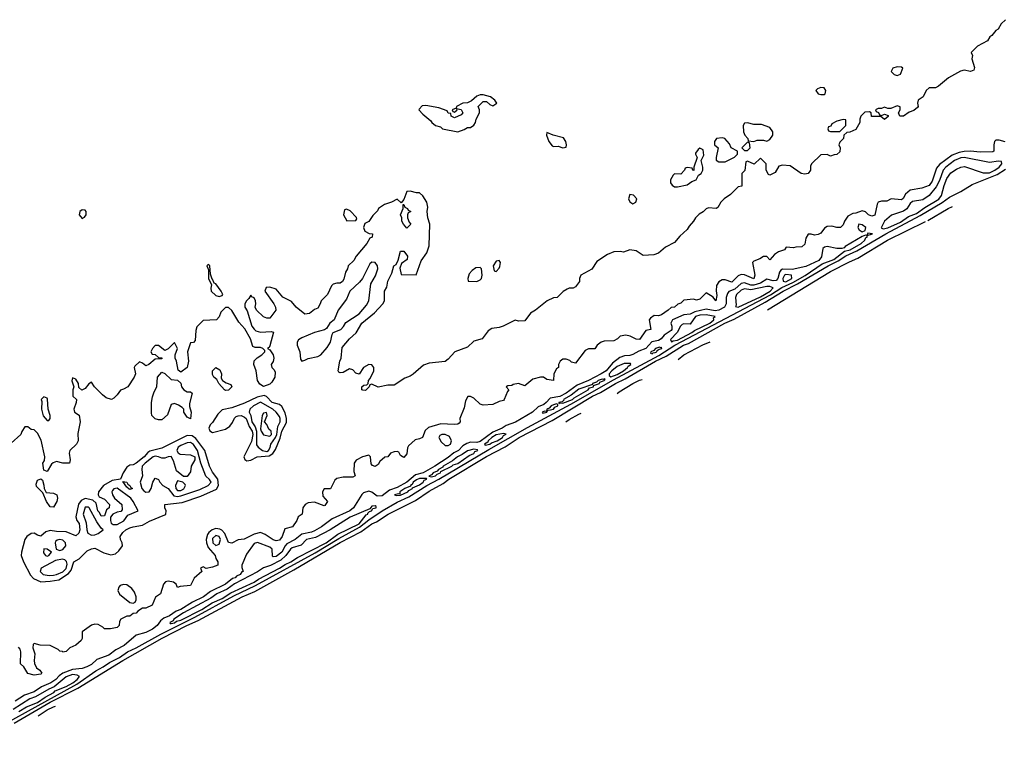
# Model space of a CAD drawing. Header units: inches. Extents: x 2701323 to 2964515, y 494916 to 722124.
# Tile 410 of 656: x 2933158 to 2939342, y 521611 to 526175. Entities that reach past the tile are written whole.
import ezdxf

# ---------------------------------------------------------------- set-up
doc = ezdxf.new("R2010")
doc.units = ezdxf.units.IN
doc.header["$MEASUREMENT"] = 0
doc.layers.add('C9532', color=7, linetype='Continuous')

msp = doc.modelspace()

# ---------------------------------------------------------------- linework, layer by layer
at = {"layer": 'C9532', "color": 2}
for points, elevation in [([(2939350, 526175.3), (2939322, 526150), (2939303.6, 526116.4), (2939290, 526108), (2939263.6, 526076.4), (2939251.6, 526068.4), (2939236.9, 526043.1), (2939174, 526010), (2939134, 525970), (2939142, 525950), (2939138, 525930), (2939154.4, 525874.4), (2939150, 525858), (2939130, 525849.2), (2939090, 525859), (2939067.1, 525852.9), (2938992, 525810), (2938930, 525758), (2938910, 525748), (2938870, 525748), (2938852, 525730), (2938832, 525690), (2938802, 525670), (2938798, 525650), (2938802, 525630), (2938796.9, 525623.1), (2938774.4, 525605.6), (2938745.2, 525594.8), (2938710, 525568.7), (2938686, 525570), (2938678, 525590), (2938688.7, 525610), (2938688, 525628), (2938670, 525634), (2938630, 525618), (2938610, 525618), (2938590, 525626), (2938570, 525618), (2938550, 525618), (2938534, 525610), (2938538, 525598), (2938552.7, 525592.7), (2938558, 525578), (2938570, 525574), (2938590, 525582), (2938612.7, 525572.7), (2938612.7, 525567.3), (2938590, 525548), (2938567.3, 525567.3), (2938507.3, 525567.3), (2938506, 525590), (2938496.4, 525596.4), (2938466.4, 525593.6), (2938442, 525570), (2938434, 525550), (2938434, 525530), (2938410, 525486), (2938371.6, 525468.4), (2938352.7, 525467.3), (2938334, 525450), (2938331.6, 525428.4), (2938310, 525406), (2938302, 525390), (2938312, 525370), (2938310, 525346), (2938290, 525328), (2938272.7, 525327.3), (2938250, 525318), (2938230, 525328), (2938190, 525326), (2938132, 525270), (2938124.7, 525255.3), (2938124.7, 525230), (2938110.5, 525209.5), (2938090, 525205.2), (2938066, 525210), (2937998, 525258), (2937950, 525262), (2937925.4, 525254.6), (2937903.6, 525216.4), (2937870, 525198), (2937862, 525202), (2937846, 525230), (2937846, 525270), (2937810, 525306), (2937772, 525268), (2937730, 525286), (2937718, 525282), (2937711.6, 525228.4), (2937694, 525210), (2937694, 525130), (2937670, 525126), (2937623.6, 525076.4), (2937582, 525050), (2937562, 525030), (2937543.6, 524996.4), (2937531.6, 524988.4), (2937485.4, 524994.6), (2937470, 524988), (2937451.2, 524968.8), (2937425.4, 524954.6), (2937402, 524930), (2937390.9, 524909.1), (2937362, 524878), (2937350, 524858), (2937303.5, 524816.5), (2937270, 524775.3), (2937214, 524746), (2937170.6, 524709.4), (2937140.7, 524699.3), (2937074, 524694), (2937030, 524724), (2936991.2, 524728.8), (2936950, 524715.3), (2936930, 524719), (2936890, 524717.2), (2936850, 524701.2), (2936783.5, 524656.5), (2936751.2, 524608.8), (2936682, 524570), (2936674, 524550), (2936674, 524530), (2936650, 524498), (2936634, 524490), (2936610, 524488.7), (2936596.9, 524483.1), (2936571.3, 524468.7), (2936534, 524430), (2936510, 524428), (2936471.2, 524408.8), (2936398, 524350), (2936367.3, 524332.7), (2936330, 524284), (2936290, 524282), (2936270, 524288), (2936194, 524250), (2936170, 524242), (2936123.6, 524236.4), (2936099.6, 524220.4), (2936062, 524170), (2936010, 524155.3), (2935970, 524119), (2935892, 524090), (2935850, 524042), (2935830.9, 524029.1), (2935730, 524017.2), (2935694.8, 524005.2), (2935630, 523948.7), (2935610, 523935.3), (2935576.9, 523923.1), (2935510, 523879), (2935470, 523879), (2935410, 523868), (2935370, 523886), (2935358, 523882), (2935354, 523870), (2935330, 523846), (2935312.7, 523847.3), (2935308, 523850), (2935306, 523870), (2935320.4, 523879.6), (2935338, 523882), (2935346, 523890), (2935348, 523910), (2935359, 523921), (2935382, 523970), (2935382, 523990), (2935370, 524008), (2935350, 524008.7), (2935318, 523990), (2935290, 523948.7), (2935270, 523955.3), (2935250, 523975.3), (2935230, 523982), (2935190, 523959), (2935170, 523958), (2935162, 523962), (2935158, 523970), (2935169.2, 524030), (2935177.2, 524050), (2935184.5, 524115.5), (2935229.7, 524170.3), (2935271.6, 524208.4), (2935306.6, 524270), (2935386.5, 524333.5), (2935439, 524390), (2935449, 524410), (2935449, 524470), (2935464, 524496), (2935470, 524534), (2935496.4, 524583.6), (2935509, 524630), (2935522, 524638), (2935535.3, 524664.7), (2935550, 524722), (2935570, 524722), (2935594, 524690), (2935592, 524670), (2935556, 524644), (2935544.7, 524615.3), (2935554, 524574), (2935647.3, 524572.7), (2935679.3, 524660.7), (2935715.3, 524710), (2935730, 524754), (2935733.2, 524890), (2935722, 524930), (2935718, 524970), (2935722, 524998), (2935716, 525030), (2935690, 525068.7), (2935670, 525088.7), (2935650, 525088.7), (2935610, 525099.3), (2935590, 525095.3), (2935570, 525046), (2935554, 525026), (2935530, 525048), (2935494, 525030), (2935450, 525015.3), (2935412, 524990), (2935406, 524974), (2935375.3, 524944.7), (2935350, 524908), (2935325.4, 524894.6), (2935318, 524870), (2935326.4, 524846.4), (2935352.7, 524832.7), (2935374, 524830), (2935371.3, 524810), (2935358, 524802), (2935338, 524770), (2935271, 524690), (2935257.3, 524662.7), (2935222, 524630), (2935218, 524610), (2935204.7, 524590), (2935193.7, 524546.3), (2935184.7, 524530), (2935170, 524521.2), (2935150, 524521.2), (2935126, 524514), (2935116, 524504), (2935090.4, 524449.6), (2935051, 524410), (2935046, 524390), (2935030, 524364), (2935010, 524355.3), (2934978, 524330), (2934950, 524326), (2934895.3, 524370), (2934865.6, 524405.6), (2934810, 524433.2), (2934770, 524482), (2934730, 524495.3), (2934706, 524494), (2934698, 524470), (2934754.8, 524390), (2934764, 524370), (2934766.8, 524350), (2934730, 524301.2), (2934710, 524300.9), (2934689.6, 524309.6), (2934646, 524350), (2934638, 524370), (2934642, 524390), (2934639, 524410), (2934630, 524428), (2934615.3, 524435.3), (2934610, 524446), (2934596.9, 524423.1), (2934582, 524410), (2934572, 524390), (2934572, 524370), (2934586.4, 524346.4), (2934616, 524250), (2934630.5, 524230.5), (2934641.1, 524221.1), (2934670, 524213), (2934736.9, 524216.9), (2934752.7, 524212.7), (2934730, 524126), (2934724.7, 524115.3), (2934714, 524110), (2934730, 524102), (2934750.8, 524070), (2934754, 524050), (2934750.6, 524029.4), (2934738, 524010), (2934742, 523990), (2934756.8, 523976.8), (2934762, 523962), (2934760.5, 523930), (2934742.3, 523897.7), (2934730, 523885.1), (2934690, 523872.3), (2934665.6, 523885.6), (2934652.3, 523910), (2934644, 523970), (2934628.7, 524010), (2934630, 524032), (2934650, 524052), (2934678, 524070), (2934698, 524090), (2934698, 524098), (2934686, 524110), (2934670, 524115.3), (2934636.4, 524116.4), (2934623.1, 524123.1), (2934608.7, 524170), (2934572.7, 524232.7), (2934534.8, 524274.8), (2934490, 524348.7), (2934470, 524368), (2934450, 524368), (2934422, 524338), (2934411.6, 524308.4), (2934394, 524290), (2934310, 524286), (2934270, 524246), (2934263.6, 524223.6), (2934259.6, 524160.4), (2934250, 524148), (2934230, 524146), (2934212, 524090), (2934218.8, 524030), (2934211, 523990), (2934170, 523962), (2934154, 523974), (2934144, 524030), (2934134, 524050), (2934134, 524070), (2934148.7, 524110), (2934130, 524148), (2934091.3, 524108.7), (2934070, 524098), (2934030, 524128.7), (2934010, 524128), (2933992, 524110), (2933982, 524090), (2933990, 524074), (2934010, 524072), (2934030, 524054), (2934051.2, 524051.2), (2934050, 524046), (2934010, 524042), (2933970, 524009), (2933950, 524002), (2933930, 524018), (2933910, 524026), (2933881, 523999), (2933878, 523990), (2933886, 523950), (2933878, 523930), (2933838, 523870), (2933810, 523854), (2933791, 523849), (2933770, 523818), (2933750, 523798), (2933734, 523790), (2933700.2, 523800.2), (2933678, 523818), (2933628, 523870), (2933610, 523898), (2933592, 523888), (2933570, 523858), (2933548, 523848), (2933530, 523866), (2933528, 523890), (2933510, 523918), (2933490, 523926), (2933486.4, 523906.4), (2933498, 523870), (2933491.3, 523850), (2933492, 523810), (2933514, 523790), (2933512, 523770), (2933498, 523730), (2933499.6, 523719.6), (2933502, 523710), (2933530.8, 523690.8), (2933538, 523650), (2933523.5, 523576.5), (2933524.9, 523530), (2933514.8, 523510), (2933474, 523470), (2933467.9, 523452.1), (2933474.8, 523410), (2933470.6, 523389.4), (2933430, 523389.3), (2933390, 523401.2), (2933367.7, 523392.3), (2933357.3, 523382.7), (2933330, 523338), (2933310, 523346), (2933304, 523390), (2933312.9, 523407.1), (2933316, 523430), (2933293.8, 523533.8), (2933270, 523579), (2933250, 523599), (2933230, 523602), (2933210, 523618), (2933190, 523618), (2933171.2, 523588.8), (2933164.7, 523570), (2933104.7, 523515.3)], 2), ([(2939347.9, 525407.9), (2939310, 525419.3), (2939290, 525419), (2939281, 525410), (2939276, 525390), (2939276, 525350), (2939270, 525346), (2939190, 525343.7), (2939129.6, 525349.6), (2939090, 525348.4), (2939058, 525342), (2939015.8, 525324.2), (2938935.1, 525264.9), (2938917.3, 525242.7), (2938890, 525161.2), (2938870, 525134), (2938823.6, 525116.4), (2938750, 525105.2), (2938720.9, 525079.1), (2938707.3, 525052.7), (2938695.9, 525044.1), (2938630.9, 525049.1), (2938603.6, 525036.4), (2938570, 525035.3), (2938550.9, 525029.1), (2938544, 525016), (2938530, 524948), (2938510, 524942), (2938490, 524949), (2938470, 524968.7), (2938450, 524974), (2938410, 524959.3), (2938390, 524957.2), (2938359.1, 524940.9), (2938338, 524910), (2938330, 524886), (2938314, 524870), (2938290.9, 524869.1), (2938258.6, 524878.6), (2938230, 524877.2), (2938213.2, 524866.8), (2938190, 524835.3), (2938173.7, 524826.3), (2938150, 524821.2), (2938130, 524828.7), (2938110, 524828), (2938096, 524804), (2938090, 524766), (2938070, 524748), (2938032.7, 524747.3), (2938018, 524742), (2937972.7, 524747.3), (2937962, 524730), (2937923.5, 524716.5), (2937899.1, 524700.9), (2937870, 524666), (2937850, 524688), (2937830, 524688.7), (2937806.8, 524673.2), (2937770, 524659), (2937761, 524650), (2937776.4, 524570), (2937770, 524548), (2937710, 524573.2), (2937690, 524574), (2937670, 524566), (2937630, 524527.6), (2937590, 524540.9), (2937570, 524540.9), (2937550, 524529.3), (2937535.1, 524504.9), (2937532.1, 524472.1), (2937536.4, 524443.6), (2937530, 524409.3), (2937513.2, 524433.2), (2937470, 524459), (2937430, 524419), (2937410, 524414), (2937390, 524419), (2937330, 524412.7), (2937310, 524395.3), (2937290.9, 524389.1), (2937270, 524368.7), (2937250, 524368), (2937232, 524350), (2937190, 524321.2), (2937170, 524315.3), (2937143.6, 524316.4), (2937119.6, 524300.4), (2937112, 524290), (2937122, 524230), (2937090, 524224), (2937050, 524166), (2937029.6, 524169.6), (2936991.6, 524188.4), (2936966, 524194), (2936930, 524188), (2936912, 524170), (2936890, 524159), (2936830, 524156), (2936810.4, 524149.6), (2936784.7, 524130), (2936770, 524108), (2936730, 524108.7), (2936710, 524098), (2936650, 524018), (2936624, 524024), (2936614, 524034), (2936590, 524042), (2936570, 524042), (2936552, 524030), (2936542, 524010), (2936542, 523990), (2936530, 523982), (2936513.4, 523950), (2936510, 523908), (2936470, 523915.3), (2936449.1, 523929.1), (2936430, 523929.3), (2936382, 523918), (2936330, 523875.3), (2936290, 523889.3), (2936256.9, 523883.1), (2936250, 523878), (2936223.6, 523876.4), (2936214, 523870), (2936231.3, 523850), (2936221, 523839), (2936202, 523790), (2936196, 523784), (2936170, 523778), (2936130, 523758), (2936070, 523754), (2936050, 523761.2), (2936010, 523799), (2935990, 523808.7), (2935972, 523808), (2935958, 523782), (2935950, 523738), (2935922.8, 523670), (2935924.7, 523650), (2935918.8, 523641.2), (2935910, 523635.3), (2935886.4, 523633.6), (2935803.5, 523636.5), (2935725.3, 523614.7), (2935704.9, 523595.1), (2935688, 523552), (2935670, 523542.7), (2935642.8, 523537.2), (2935600.5, 523499.5), (2935593.7, 523486.3), (2935590, 523448), (2935570, 523426), (2935550, 523438), (2935538.4, 523458.4), (2935530, 523462.7), (2935510, 523460.9), (2935488.1, 523451.9), (2935470, 523428.7), (2935452, 523428), (2935420.5, 523399.5), (2935410, 523382), (2935390, 523369), (2935374.6, 523374.6), (2935364.7, 523384.7), (2935362, 523430), (2935350, 523439), (2935312, 523430), (2935270.8, 523409.2), (2935258, 523390), (2935257.3, 523337.3), (2935264.7, 523310), (2935250, 523302.7), (2935190, 523301.6), (2935150, 523292.7), (2935137.6, 523282.4), (2935110, 523228.7), (2935070, 523228), (2935061, 523210), (2935062.8, 523182.8), (2935092, 523150), (2935075.3, 523124.7), (2935070, 523122), (2935010, 523145.2), (2934970, 523141.2), (2934951.3, 523130), (2934936, 523110), (2934932, 523070), (2934906.4, 523053.6), (2934898, 523030), (2934871.3, 522990), (2934822.8, 522977.2), (2934806.8, 522930), (2934790, 522906.6), (2934770, 522900.9), (2934750, 522907.3), (2934700.9, 522940.9), (2934670, 522954), (2934630, 522944.5), (2934568, 522912), (2934530, 522908.1), (2934490, 522886.6), (2934470, 522892.3), (2934447.1, 522947.1), (2934428, 522968), (2934415.3, 522975.3), (2934390, 522979.1), (2934368, 522972), (2934345.3, 522954.7), (2934338.2, 522941.8), (2934330.2, 522910), (2934331.3, 522890), (2934340.9, 522860.9), (2934384.9, 522810), (2934390.3, 522790.3), (2934402.8, 522770), (2934402, 522750), (2934370, 522737.2), (2934330, 522728.7), (2934310, 522738), (2934294, 522730), (2934302, 522710), (2934253.4, 522666.6), (2934230, 522622), (2934165.4, 522614.6), (2934150, 522608), (2934141.2, 522630), (2934123.3, 522643.3), (2934090, 522649.6), (2934074.6, 522645.4), (2934060.7, 522630), (2934042, 522570), (2934011.2, 522548.8), (2933990, 522498), (2933950, 522478), (2933930, 522478), (2933899.6, 522460.4), (2933890, 522448), (2933870, 522446), (2933850, 522428), (2933830, 522428), (2933794, 522410), (2933785.4, 522394.6), (2933782, 522370), (2933770, 522358), (2933728.4, 522348.4), (2933691.3, 522348.7), (2933680.2, 522360.2), (2933650, 522376), (2933630, 522378), (2933608.2, 522371.8), (2933551.3, 522330), (2933551.3, 522288.7), (2933543.6, 522276.4), (2933510, 522246), (2933474, 522230), (2933450, 522206), (2933430, 522202), (2933426.6, 522206.6), (2933410.8, 522209.2), (2933400.2, 522220.2), (2933350, 522245.1), (2933286.6, 522246.6), (2933250, 522257.2), (2933242.8, 522250), (2933240.7, 522230), (2933252.4, 522192.4), (2933248.2, 522150), (2933251.5, 522131.5), (2933263.8, 522103.8), (2933284.7, 522090), (2933298, 522070), (2933290, 522065.2), (2933250, 522059), (2933208.7, 522068.7), (2933184, 522110), (2933164, 522130), (2933165.4, 522205.4), (2933160.5, 522220.5), (2933150, 522234.5)], 6), ([(2933123.2, 521756.8), (2933350, 521889.4), (2933522.6, 521977.4), (2933806.9, 522150), (2934053.6, 522290), (2934208, 522370), (2934278.4, 522401.6), (2934555.1, 522550), (2934635.7, 522584.3), (2934880.5, 522719.5), (2935170, 522891), (2935300.9, 522959.1), (2935370, 523008.7), (2935398.2, 523021.8), (2935472.3, 523070), (2935645.1, 523154.9), (2935730, 523213.7), (2935818.2, 523261.8), (2935854.5, 523290), (2936090, 523432.6), (2936207, 523493), (2936296, 523550), (2936502.6, 523657.4), (2936756.2, 523810), (2936805.9, 523834.1), (2936899.6, 523890), (2936960.9, 523919.1), (2937151.4, 524030), (2937218.3, 524061.7), (2937327.8, 524130), (2937358, 524142), (2937586.3, 524270), (2937645.5, 524294.5), (2937839.5, 524400.5), (2937952.8, 524470), (2938043.9, 524516.1), (2938235.1, 524630), (2938298.8, 524661.3), (2938347.7, 524692.3), (2938416.9, 524723.1), (2938598.3, 524830), (2938814.3, 524945.7), (2938953, 525027), (2938998.9, 525061.1), (2939070, 525096), (2939140.3, 525139.7), (2939296.6, 525203.4), (2939350, 525237.3)], 6), ([(2938861.5, 524914.8), (2938990, 524990.4), (2939016.7, 525001.7)], 2), ([(2937854.4, 524352.3), (2938250, 524593.4), (2938370, 524655.3), (2938423.3, 524676.7), (2938609.4, 524790), (2938847, 524906.7)], 2), ([(2932808.7, 521611.3), (2933517.7, 522002.3), (2933635.5, 522084.5), (2933682.6, 522110), (2933721.4, 522138.6), (2933784.2, 522170), (2933834.8, 522205.2), (2933890, 522229.4), (2934043.8, 522316.2), (2934257.8, 522422.2), (2934503.8, 522556.2), (2934638.8, 522621.2), (2935013.6, 522826.4), (2935163.4, 522916.6), (2935292.5, 522987.5), (2935350, 523033.5), (2935435.4, 523090), (2935530, 523144.7), (2935601.4, 523178.6), (2935715.1, 523250), (2935791, 523289), (2936103.8, 523476.2), (2936346.6, 523613.4), (2936620.1, 523759.9), (2936887.5, 523912.5), (2937173.4, 524066.6), (2937272.2, 524130), (2937873.6, 524446.4), (2937945.8, 524494.2), (2938014.6, 524525.4), (2938091.4, 524568.6), (2938199, 524641), (2938271.3, 524668.7), (2938338.8, 524721.2), (2938373.3, 524730), (2938442.4, 524770), (2938467.3, 524790), (2938473.4, 524806.6), (2938482, 524810), (2938480.4, 524819.6), (2938515.3, 524830), (2938486, 524834), (2938479.6, 524820.4), (2938470, 524822), (2938450, 524814), (2938342.4, 524750), (2938337.1, 524742.9), (2938322, 524738), (2938290, 524738.6), (2938230.2, 524749.8), (2938212.5, 524747.5), (2938202.8, 524737.2), (2938195, 524685), (2938177.4, 524662.6), (2938095.4, 524624.6), (2938010, 524606.8), (2937950, 524608.6), (2937938.6, 524601.4), (2937930.9, 524589.1), (2937920.6, 524550), (2937910, 524537.8), (2937890, 524534.6), (2937850, 524544.7), (2937810, 524521.1), (2937770, 524508), (2937750, 524507.7), (2937710, 524522.5), (2937690, 524518.2), (2937650, 524483.5), (2937612.7, 524467.3), (2937604.2, 524455.8), (2937596, 524430), (2937595.3, 524390), (2937584.6, 524370), (2937550, 524351.6), (2937526.4, 524346.4), (2937470, 524357.8), (2937399.4, 524340.6), (2937370, 524325.4), (2937330, 524320.5), (2937258.8, 524290), (2937247.2, 524270), (2937254, 524250), (2937254.6, 524230), (2937250, 524223.6), (2937205.5, 524194.5), (2937186.7, 524170), (2937170, 524160.3), (2937129.1, 524150.9), (2937090.6, 524109.4), (2937047.1, 524092.9), (2937010, 524072), (2936990, 524066), (2936955.8, 524064.2), (2936926.9, 524053.1), (2936882.3, 524017.7), (2936840.8, 523970), (2936810.3, 523950), (2936730, 523908.4), (2936659.6, 523880.4), (2936590.1, 523829.9), (2936550, 523807.5), (2936490, 523797.6), (2936465.3, 523770), (2936450, 523758.5), (2936415.6, 523744.4), (2936378, 523710), (2936271.7, 523648.3), (2936212.9, 523627.1), (2936188.7, 523610), (2936130, 523584.5), (2936050, 523526.8), (2936030, 523518.9), (2935990, 523522.2), (2935965.9, 523514.1), (2935942, 523498), (2935914.9, 523470), (2935885.2, 523454.8), (2935850, 523425.5), (2935766, 523370), (2935691.7, 523328.3), (2935644, 523316), (2935590.1, 523269.9), (2935530, 523237.1), (2935480.7, 523219.3), (2935434.6, 523185.4), (2935402.9, 523182.9), (2935370, 523207.1), (2935350, 523214), (2935316.7, 523203.3), (2935306.2, 523193.8), (2935253.7, 523110), (2935232.7, 523090), (2935120.3, 523039.7), (2935054, 522990), (2935010, 522964.5), (2934990, 522956.1), (2934930, 522943.9), (2934889.3, 522910.7), (2934836.9, 522883.1), (2934824.7, 522870), (2934804, 522830), (2934770, 522804.2), (2934750, 522802), (2934745.7, 522805.7), (2934743.1, 522850), (2934730, 522863.1), (2934651.5, 522891.5), (2934630, 522886), (2934582, 522818), (2934553.7, 522750), (2934553.4, 522733.4), (2934562, 522710), (2934552.7, 522707.3), (2934542.8, 522690), (2934519.1, 522680.9), (2934510.5, 522670), (2934493.9, 522666.1), (2934450.3, 522630), (2934357.2, 522582.8), (2934311.7, 522550), (2934243.4, 522516.6), (2934170, 522471.1), (2934140.1, 522459.9), (2934099.5, 522430), (2934063.8, 522416.2), (2934041.6, 522398.4), (2934021.3, 522370), (2933992.7, 522347.3), (2933950, 522325.7), (2933890, 522309.7), (2933815.3, 522244.7), (2933762, 522218), (2933717.1, 522182.9), (2933642.6, 522157.4), (2933610, 522126), (2933580.7, 522110), (2933550, 522099.8), (2933490, 522094), (2933430.1, 522069.9), (2933406.4, 522053.6), (2933385.3, 522030), (2933353.7, 522010), (2933295.8, 521984.2), (2933250, 521953.3), (2933187.3, 521932.7), (2933130, 521895.3)], 10), ([(2937293.8, 524040.9), (2937330, 524070.3), (2937447.9, 524132.1), (2937495.5, 524152.9)], 2), ([(2936909.9, 523827.6), (2936922.4, 523837.6), (2937010, 523890.3), (2937050, 523910.3), (2937067.5, 523915.2)], 2), ([(2936588.5, 523649.5), (2936610, 523664.6), (2936670, 523698.3), (2936685.5, 523703.2)], 2), ([(2933153, 521830), (2933201.6, 521858.4), (2933270, 521886.5), (2933319, 521921), (2933373.5, 521950), (2933381.2, 521958.8), (2933450, 521987.3), (2933491.8, 522010), (2933518.7, 522030), (2933534.7, 522050), (2933519.2, 522059.2), (2933490, 522061.5), (2933450, 522047.1), (2933375.5, 521984.5), (2933340.4, 521970), (2933257.4, 521922.6), (2933221.6, 521910), (2933117.2, 521842.8)], 14), ([(2933274.7, 521803.4), (2933330, 521840.3), (2933370, 521859.6), (2933382.2, 521863.6)], 2)]:
    msp.add_lwpolyline(points, dxfattribs=dict(at, elevation=elevation))
for points, elevation in [([(2938670, 525879), (2938642, 525870), (2938632, 525850), (2938650, 525832), (2938670, 525824.7), (2938690, 525834), (2938706, 525870), (2938696.4, 525876.4)], 2), ([(2938190, 525748.7), (2938170, 525742), (2938158, 525730), (2938174, 525710), (2938190, 525704.7), (2938210, 525706), (2938218, 525710), (2938222, 525730), (2938210, 525748)], 2), ([(2936070, 525702.7), (2936050, 525702.7), (2936030, 525695.1), (2935995.3, 525664.7), (2935970, 525654), (2935942, 525650), (2935902, 525630), (2935899.6, 525620.4), (2935874, 525610), (2935878, 525598), (2935890, 525594), (2935906, 525610), (2935902, 525618), (2935930, 525612), (2935942, 525590), (2935930, 525578), (2935890, 525558), (2935868.7, 525568.7), (2935866, 525586), (2935848.4, 525588.4), (2935842, 525602), (2935790, 525622.7), (2935710, 525637), (2935686.7, 525633.3), (2935666.7, 525613.3), (2935665.5, 525610), (2935690, 525581), (2935739.8, 525539.8), (2935746, 525530), (2935770, 525511.3), (2935802, 525502), (2935814, 525490), (2935910, 525471.3), (2935950, 525486), (2935970, 525498), (2935990, 525498), (2936010, 525512), (2936022, 525530), (2936026, 525550), (2936046, 525590), (2936046, 525610), (2936038, 525630), (2936070, 525662), (2936090, 525662), (2936110, 525642), (2936130, 525634), (2936155.3, 525650), (2936142, 525670), (2936115.3, 525690)], 2), ([(2938330, 525548), (2938290, 525538), (2938258, 525522), (2938252.7, 525507.3), (2938238, 525502), (2938234, 525490), (2938238, 525478), (2938250, 525474), (2938310, 525472), (2938348, 525510), (2938346, 525546)], 2), ([(2937730, 525528), (2937710, 525526), (2937702, 525510), (2937704.7, 525470), (2937712, 525450), (2937732, 525430), (2937734, 525414), (2937770, 525411), (2937790, 525418), (2937830, 525418), (2937850, 525411.3), (2937870, 525422), (2937888, 525450), (2937888, 525470), (2937870, 525498), (2937816.5, 525516.5), (2937770, 525517.2)], 2), ([(2936470, 525466), (2936466.8, 525450), (2936480.7, 525410), (2936503, 525383), (2936510, 525378.8), (2936540.7, 525380.7), (2936570, 525371.3), (2936590, 525374), (2936593.2, 525390), (2936589.2, 525410), (2936573.3, 525433.3), (2936509.3, 525449.3)], 2), ([(2937570, 525434), (2937534, 525430), (2937522, 525410), (2937522, 525390), (2937544.7, 525370), (2937532, 525310), (2937532.7, 525292.7), (2937550, 525282), (2937590, 525282), (2937648.4, 525311.6), (2937666, 525330), (2937666, 525350), (2937626, 525370), (2937616.4, 525396.4), (2937586, 525430)], 2), ([(2937430, 525368), (2937419.6, 525360.4), (2937403.6, 525336.4), (2937402, 525330), (2937414, 525310), (2937392, 525250), (2937392.7, 525227.3), (2937386, 525230), (2937382, 525242), (2937350, 525246), (2937338, 525242), (2937334, 525230), (2937310, 525206), (2937270, 525208), (2937262, 525198), (2937246, 525170), (2937246, 525150), (2937255.3, 525135.3), (2937270, 525124.7), (2937290, 525124.7), (2937350, 525138), (2937380.2, 525159.8), (2937406, 525170), (2937422, 525198), (2937438, 525210), (2937448, 525230), (2937448, 525250), (2937438, 525290), (2937454.6, 525325.4), (2937450, 525358)], 2), ([(2937730, 525406), (2937694, 525370), (2937710, 525354), (2937730, 525354), (2937746, 525370), (2937742, 525402)], 2), ([(2939090, 525309.8), (2939070, 525308), (2939029.6, 525290.4), (2938974.7, 525250), (2938957.8, 525230), (2938934.6, 525165.4), (2938914.2, 525125.8), (2938870, 525071.9), (2938830, 525044.8), (2938766.1, 525033.9), (2938750, 525021), (2938730, 524987.4), (2938710, 524971.8), (2938632.8, 524947.2), (2938590.4, 524910), (2938568.1, 524868.1), (2938581.8, 524861.8), (2938610, 524867.8), (2938690, 524904.5), (2938741.4, 524938.6), (2938790, 524957.1), (2938844, 524996), (2938931.8, 525048.2), (2938948.8, 525070), (2938965.2, 525134.8), (2938981.7, 525178.3), (2939007.3, 525212.7), (2939042.9, 525237.1), (2939070, 525249.2), (2939093.3, 525253.3), (2939210, 525214.2), (2939250, 525214.3), (2939283.1, 525230), (2939309.7, 525250), (2939327.3, 525270), (2939324, 525284), (2939306, 525286), (2939250, 525278.4)], 10), ([(2936990, 525078), (2936981, 525050), (2936990, 525032), (2937010, 525018), (2937028, 525030), (2937034, 525050), (2937013.6, 525073.6)], 2), ([(2933550, 524981.2), (2933536, 524970), (2933531, 524950), (2933550, 524927.3), (2933564.7, 524935.3), (2933575.3, 524950), (2933575.3, 524970), (2933570, 524978)], 2), ([(2935210, 524986), (2935198, 524982), (2935192, 524950), (2935212, 524912), (2935270, 524914), (2935275.3, 524924.7), (2935273.6, 524933.6), (2935234.6, 524974.6)], 2), ([(2935590, 524866), (2935568, 524890), (2935558, 524910), (2935558, 524930), (2935549.1, 524949.1), (2935566, 524990), (2935566, 525014), (2935570, 525014), (2935578, 524998), (2935594, 524990), (2935598, 524978), (2935614, 524970), (2935598, 524962), (2935594, 524950), (2935594, 524930), (2935603.6, 524903.6), (2935614, 524890)], 2), ([(2938429.1, 524890.9), (2938421.3, 524870), (2938430, 524856.3), (2938450, 524842.8), (2938469.3, 524850.7), (2938473, 524870), (2938450, 524887)], 10), ([(2934342, 524638), (2934334, 524630), (2934343.6, 524603.6), (2934344.7, 524550), (2934362, 524510), (2934358, 524490), (2934361, 524470), (2934390, 524442.8), (2934410, 524436), (2934430, 524442), (2934434, 524450), (2934424, 524470), (2934390, 524515.3), (2934380.2, 524520.2), (2934370, 524546), (2934366, 524546), (2934356.4, 524576.4), (2934353.2, 524630)], 2), ([(2935370, 524652), (2935358.3, 524641.7), (2935312.2, 524550), (2935293.4, 524526.6), (2935231.7, 524470), (2935210, 524419.5), (2935158, 524350), (2935134, 524290), (2935106, 524270), (2935084.5, 524235.5), (2935073.4, 524226.6), (2935010.3, 524209.7), (2934930, 524178), (2934910, 524165.2), (2934901.6, 524150), (2934901.6, 524130), (2934917.1, 524090), (2934922, 524042), (2934930, 524031.3), (2934950, 524036), (2934970, 524047.3), (2935030, 524060.5), (2935050, 524070.6), (2935090, 524115.5), (2935110.8, 524149.2), (2935121.5, 524198.5), (2935128, 524210), (2935175.1, 524230), (2935192.2, 524247.8), (2935206.7, 524273.3), (2935290, 524327.2), (2935337.1, 524382.9), (2935351.1, 524410), (2935363.9, 524516.1), (2935393.6, 524566.4), (2935406.6, 524610), (2935405.1, 524630), (2935391.1, 524651.1)], 6), ([(2936050, 524618), (2936023.6, 524616.4), (2935999.6, 524600.4), (2935982, 524578), (2935972, 524550), (2935974, 524534), (2936030, 524531.3), (2936050, 524542), (2936058, 524550), (2936062, 524570), (2936058, 524610)], 2), ([(2936170, 524662), (2936150, 524659), (2936132, 524630), (2936138, 524598), (2936150, 524594), (2936170, 524614), (2936174.6, 524625.4), (2936179, 524650)], 2), ([(2937970, 524575.7), (2937961.5, 524570), (2937951.4, 524550), (2937954, 524534), (2937970, 524529.5), (2938008.3, 524550), (2938006, 524570)], 14), ([(2937870, 524500.4), (2937850, 524499.3), (2937750, 524479.1), (2937710, 524483.8), (2937690, 524475.8), (2937660.2, 524450), (2937653.4, 524430), (2937657.6, 524382.4), (2937654.8, 524374.8), (2937670, 524369.3), (2937810, 524434.1), (2937870.9, 524470), (2937890.9, 524490.9)], 14), ([(2937470, 524322.2), (2937430, 524320.2), (2937402, 524310), (2937370, 524262.6), (2937330, 524265.6), (2937319.7, 524260.3), (2937308.7, 524251.3), (2937288, 524210), (2937246, 524166), (2937251.3, 524151.3), (2937261.7, 524158.3), (2937290, 524162.7), (2937379.1, 524210), (2937396, 524224), (2937492.9, 524270), (2937518, 524290), (2937516.4, 524303.6), (2937526, 524310)], 14), ([(2937190, 524118), (2937186, 524114), (2937177.6, 524117.6), (2937151, 524110), (2937141.6, 524098.4), (2937121.6, 524090), (2937120.5, 524080.5), (2937130, 524077.3), (2937136.3, 524083.7), (2937150, 524085.8), (2937160.9, 524090), (2937162.5, 524097.5), (2937174.6, 524105.4), (2937191.6, 524110)], 14), ([(2934450, 523846.6), (2934444, 523850), (2934408.7, 523890), (2934395.3, 523915.3), (2934378, 523930), (2934370, 523946), (2934369, 523970), (2934389, 523991), (2934415.3, 523975.3), (2934424.7, 523950), (2934423.6, 523923.6), (2934432, 523910), (2934455.3, 523895.3), (2934484.7, 523884.7), (2934490.7, 523870), (2934470, 523849.3)], 2), ([(2936955.2, 524015.2), (2936910, 523997.8), (2936877.8, 523970), (2936861.5, 523950), (2936860.6, 523940.6), (2936870, 523933), (2936910, 523947), (2936950.9, 523970), (2936975.8, 523990), (2936980.3, 523999.7), (2936997.2, 524010), (2936995.1, 524015.1)], 14), ([(2934210, 523838), (2934230, 523838), (2934242, 523830), (2934225.4, 523765.4), (2934225.4, 523745.4), (2934234.8, 523710), (2934230, 523668.7), (2934210, 523678), (2934189.2, 523710), (2934188.7, 523730), (2934179.3, 523739.3), (2934155.1, 523755.1), (2934130, 523764), (2934110, 523758), (2934087.1, 523692.9), (2934050, 523662), (2934030, 523662), (2934010, 523668.7), (2933989.1, 523689.1), (2933985.2, 523705.2), (2933985.2, 523770), (2933992.9, 523807.1), (2934002, 523838), (2934019, 523870), (2934024, 523930), (2934050, 523962), (2934070, 523954), (2934110, 523916), (2934150, 523911.3), (2934170, 523891.3), (2934174.8, 523870), (2934190, 523851)], 2), ([(2936830, 523919), (2936825.5, 523914.5), (2936816.9, 523916.9), (2936790.8, 523910), (2936781.7, 523898.3), (2936756.3, 523890), (2936756.8, 523883.2), (2936670, 523855), (2936622.6, 523817.4), (2936574.4, 523790), (2936575.2, 523784.8), (2936564.9, 523775.1), (2936544.7, 523770), (2936544.7, 523764.7), (2936551.5, 523768.5), (2936570, 523766.4), (2936629.6, 523790), (2936640, 523800), (2936729.6, 523850), (2936737.4, 523862.6), (2936762, 523870), (2936762.5, 523877.5), (2936799.6, 523890), (2936801.7, 523898.3), (2936830, 523908.4), (2936834.5, 523914.5)], 14), ([(2933310, 523806), (2933294, 523790), (2933298, 523778), (2933294.8, 523730), (2933306.4, 523686.4), (2933330, 523658), (2933342, 523658), (2933348.7, 523671.3), (2933349, 523690), (2933337.2, 523730), (2933332.5, 523792.5), (2933330, 523798)], 2), ([(2934693.9, 523813.9), (2934650, 523805), (2934570, 523766.6), (2934490, 523736.9), (2934430, 523724.7), (2934403, 523697), (2934370, 523645.6), (2934354.4, 523630), (2934346.4, 523610), (2934352.5, 523592.5), (2934370, 523583.1), (2934450, 523603.8), (2934478.5, 523621.5), (2934495.2, 523644.8), (2934507.4, 523672.6), (2934517.8, 523682.2), (2934530, 523687.9), (2934550, 523689.1), (2934570, 523679.7), (2934579.7, 523670), (2934599.2, 523619.2), (2934618, 523590), (2934621.4, 523570), (2934614, 523526), (2934565.3, 523430), (2934572.3, 523412.3), (2934584.9, 523404.9), (2934610, 523408.8), (2934650, 523430.3), (2934725.1, 523434.9), (2934748.6, 523451.4), (2934765.4, 523474.6), (2934793.5, 523546.5), (2934804.4, 523590), (2934834.7, 523645.3), (2934834.5, 523670), (2934825.9, 523705.9), (2934805.6, 523745.6), (2934790, 523758), (2934742.9, 523770), (2934708.7, 523808.7)], 6), ([(2934670, 523771.9), (2934626.7, 523750), (2934604.4, 523730), (2934600.3, 523710), (2934609.4, 523689.4), (2934616.9, 523650), (2934637, 523617), (2934645.4, 523590), (2934645.1, 523505.1), (2934655.5, 523490), (2934683.7, 523470), (2934710, 523464), (2934720.4, 523470), (2934731.1, 523488.9), (2934735.8, 523510), (2934765.7, 523550), (2934772.7, 523570), (2934779.6, 523620.4), (2934795.1, 523650), (2934795.1, 523670), (2934790, 523683.7), (2934769.6, 523710), (2934747.1, 523730)], 10), ([(2936530, 523762.7), (2936510, 523756.9), (2936496.3, 523750), (2936484.2, 523735.8), (2936468.6, 523730), (2936466.4, 523713.6), (2936456.6, 523716.6), (2936440.7, 523710), (2936444.1, 523704.1), (2936470, 523709.3), (2936474.6, 523725.4), (2936481.7, 523721.7), (2936510, 523729.4), (2936518.3, 523741.7), (2936538.4, 523750), (2936538.4, 523758.4)], 14), ([(2934708.4, 523708.4), (2934690, 523704.5), (2934681.7, 523690), (2934670, 523604.7), (2934674.4, 523590), (2934690, 523568), (2934730, 523558.4), (2934740.5, 523570), (2934738.4, 523590), (2934723.1, 523603.1), (2934710, 523632.3), (2934696.2, 523650), (2934711.4, 523690)], 14), ([(2934210, 523564.4), (2934050, 523483.7), (2933975.1, 523464.9), (2933963, 523457), (2933940.4, 523430), (2933890, 523389.6), (2933870, 523379.3), (2933850, 523377.2), (2933830, 523364), (2933808, 523330), (2933791.2, 523288.8), (2933739.6, 523280.4), (2933684.9, 523250), (2933654, 523210), (2933651.2, 523191.2), (2933658, 523178), (2933690, 523162.8), (2933722.8, 523130), (2933721, 523110), (2933704.1, 523095.9), (2933690, 523058), (2933670, 523057.2), (2933659.8, 523079.8), (2933649.6, 523090.4), (2933637.5, 523137.5), (2933618.3, 523158.3), (2933570, 523167.1), (2933543.7, 523156.3), (2933527.9, 523132.1), (2933511.7, 523051.7), (2933517, 523030), (2933531.4, 523010), (2933536, 522970), (2933530, 522949.2), (2933510, 522932.7), (2933450, 522958), (2933390, 522960.5), (2933350, 522967.7), (2933321.5, 522958.5), (2933290, 522931.8), (2933270, 522937), (2933250, 522949.7), (2933230, 522947.1), (2933203.1, 522930), (2933190.2, 522909.8), (2933168.9, 522830), (2933166.5, 522810), (2933181.1, 522770), (2933227, 522687), (2933244.4, 522664.4), (2933290, 522644.9), (2933350, 522648.6), (2933403.6, 522656.4), (2933464.2, 522695.8), (2933482.2, 522717.8), (2933498, 522770), (2933531.2, 522788.8), (2933581.7, 522838.3), (2933608.1, 522851.9), (2933630, 522855.8), (2933686.5, 522826.5), (2933730, 522814.7), (2933759.6, 522820.4), (2933780.8, 522839.2), (2933802.9, 522870), (2933802, 522890), (2933792.3, 522910), (2933789.5, 522930), (2933806.3, 522953.7), (2933825.2, 522970), (2933850, 522983), (2933870.9, 522990.9), (2933930, 523001), (2933973.6, 523026.4), (2934070, 523064.7), (2934075.3, 523070), (2934078, 523090), (2934069.1, 523109.1), (2934070, 523130.8), (2934178.3, 523141.7), (2934296.8, 523183.2), (2934393.3, 523226.7), (2934406.6, 523250), (2934401.7, 523290), (2934370, 523332.7), (2934349.7, 523370), (2934321.7, 523470), (2934264.5, 523544.5), (2934241, 523561)], 6), ([(2935830, 523569.7), (2935810.4, 523569.6), (2935797.1, 523562.9), (2935790.4, 523550), (2935804.3, 523524.3), (2935830, 523501.3), (2935850, 523500.3), (2935864.2, 523510), (2935869.7, 523530), (2935858, 523558)], 10), ([(2936196.4, 523576.4), (2936150, 523567.6), (2936122.6, 523550), (2936100.9, 523530), (2936098.9, 523521.1), (2936078, 523510), (2936082, 523502), (2936110, 523509.3), (2936122, 523518), (2936157.2, 523530), (2936189.6, 523550), (2936196.2, 523563.8), (2936212.9, 523572.9)], 14), ([(2934230, 523519.3), (2934210, 523517.1), (2934170, 523501), (2934154, 523490), (2934145.5, 523470), (2934154.4, 523454.4), (2934166.5, 523446.5), (2934230, 523441.3), (2934257.3, 523430), (2934258.4, 523410), (2934235.6, 523370), (2934230, 523335.1), (2934210, 523305.6), (2934186.8, 523306.8), (2934142.5, 523342.5), (2934125.1, 523405.1), (2934110, 523432.3), (2934090, 523429.6), (2934070, 523420.4), (2934050, 523420.4), (2934030.6, 523430.6), (2934010, 523434.6), (2933995.5, 523430), (2933945.8, 523390), (2933928, 523370), (2933924.7, 523350), (2933930.3, 523310), (2933914, 523270), (2933925.5, 523230), (2933936.9, 523216.9), (2933950, 523207.6), (2933971.2, 523210), (2933983.1, 523230), (2933994, 523270), (2934010, 523294.9), (2934014.4, 523294.4), (2934030, 523288), (2934038, 523270), (2934056.9, 523250), (2934090.2, 523230.2), (2934125.3, 523185.3), (2934150, 523180.6), (2934170, 523184.3), (2934290, 523223.5), (2934342.7, 523250), (2934359.7, 523270), (2934350, 523286.6), (2934327.2, 523307.2), (2934296.4, 523390), (2934275.3, 523470), (2934250, 523507.1)], 10), ([(2936010, 523477.4), (2935970, 523466.9), (2935936.8, 523443.2), (2935907.2, 523430), (2935875.9, 523404.1), (2935818.4, 523370), (2935816, 523364), (2935788.7, 523350), (2935779.5, 523340.5), (2935754.9, 523330), (2935744, 523316), (2935727.5, 523307.5), (2935743.6, 523303.6), (2935770, 523309.4), (2935780.2, 523319.8), (2935801.6, 523330), (2935803.5, 523336.5), (2935873, 523370), (2935881.7, 523378.3), (2935910, 523388.7), (2935982, 523438), (2936009.5, 523450), (2936017.1, 523462.9), (2936035.1, 523470), (2936034.5, 523474.5)], 14), ([(2933370, 523114), (2933350, 523115.3), (2933326.6, 523150), (2933304, 523204), (2933264.1, 523244.1), (2933262, 523258), (2933270, 523282), (2933290, 523292), (2933302, 523282), (2933310.6, 523250.6), (2933311, 523230), (2933325.4, 523205.4), (2933370, 523200.5), (2933390.6, 523190), (2933395.5, 523170), (2933390.4, 523149.6)], 2), ([(2933850, 523223.6), (2933839.3, 523230), (2933837.5, 523237.5), (2933830, 523239.3), (2933805.6, 523274.4), (2933830, 523270.5), (2933837.5, 523257.5), (2933850, 523250.5), (2933856.4, 523236.4), (2933866, 523230)], 6), ([(2934150, 523278.7), (2934136.1, 523250), (2934138.8, 523230), (2934150, 523218.8), (2934170, 523218.6), (2934190, 523228), (2934200.4, 523250), (2934196.8, 523256.8), (2934182.9, 523270)], 14), ([(2935714.2, 523294.2), (2935670, 523292.7), (2935650, 523284.7), (2935630.3, 523270), (2935624.2, 523255.8), (2935613.4, 523250), (2935613.7, 523246.3), (2935576.3, 523230), (2935546.4, 523210), (2935545.4, 523194.6), (2935536.5, 523196.5), (2935512, 523190), (2935525.8, 523185.8), (2935550, 523189.2), (2935596.3, 523210), (2935601.6, 523218.4), (2935624.5, 523230), (2935624.8, 523235.2), (2935670, 523254), (2935692.8, 523270), (2935698, 523282), (2935716, 523290)], 14), ([(2933770, 523233), (2933750, 523229.4), (2933741.8, 523218.2), (2933736.4, 523210), (2933740.3, 523190), (2933754.4, 523170), (2933800.3, 523130), (2933802.5, 523097.5), (2933793.8, 523086.2), (2933770, 523081.8), (2933742.8, 523070), (2933728.9, 523051.1), (2933727.7, 523030), (2933733.2, 523013.2), (2933744.3, 523004.3), (2933770, 523003.9), (2933811.5, 523028.5), (2933836.6, 523063.4), (2933902, 523090), (2933871.2, 523150), (2933855.8, 523170)], 10), ([(2933570, 523114.3), (2933556.5, 523070), (2933574.7, 523014.7), (2933578.9, 522970), (2933586.5, 522950), (2933610, 522936.5), (2933630, 522938.6), (2933650, 522947.6), (2933682.7, 522970), (2933670, 522980.9), (2933641.7, 523021.7), (2933593.7, 523110), (2933590, 523114)], 10), ([(2935390, 523122), (2935370, 523119), (2935358, 523102), (2935234.4, 523050), (2935108.2, 522971.8), (2935016.2, 522923.8), (2934960.5, 522910), (2934926.1, 522873.9), (2934870, 522858.9), (2934858.4, 522850), (2934830.2, 522809.8), (2934799.2, 522780.8), (2934732.9, 522747.1), (2934690, 522733), (2934652, 522708), (2934508.1, 522631.9), (2934461.4, 522598.6), (2934396, 522570), (2934357.7, 522542.3), (2934186.3, 522450), (2934127, 522410), (2934121.4, 522398.6), (2934100.5, 522390), (2934103.4, 522383.4), (2934110, 522382.4), (2934130, 522387.3), (2934143.1, 522396.9), (2934170, 522403.7), (2934302.6, 522470), (2934367.7, 522512.3), (2934430, 522540.1), (2934484.5, 522575.5), (2934630, 522642.6), (2934658.4, 522661.6), (2934789.7, 522730), (2934825.8, 522754.2), (2934862, 522770), (2934902.6, 522797.4), (2935082, 522890), (2935156.9, 522943.1), (2935290, 523009.6), (2935334.8, 523065.2), (2935343.7, 523070), (2935344.1, 523075.9), (2935354.5, 523085.5), (2935368.7, 523090), (2935376, 523104), (2935397.2, 523110), (2935398, 523118)], 14), ([(2933410, 522909.6), (2933394.2, 522905.8), (2933383.1, 522896.9), (2933381.6, 522890), (2933386.8, 522850), (2933410, 522841.3), (2933430, 522847), (2933448, 522870), (2933445.6, 522890), (2933430, 522905.6)], 10), ([(2934390, 522936.4), (2934370, 522916.2), (2934370.3, 522890), (2934390, 522873.1), (2934410, 522881.3), (2934418.4, 522910), (2934411.8, 522930)], 10), ([(2933310, 522852.3), (2933307.6, 522827.6), (2933320.7, 522810), (2933330, 522804.9), (2933341.2, 522810), (2933358, 522830), (2933330, 522849.5)], 10), ([(2933426.8, 522786.8), (2933382.1, 522777.9), (2933292.7, 522730), (2933287, 522710), (2933305.5, 522690), (2933344.2, 522684.2), (2933370, 522686.2), (2933390, 522690.2), (2933430, 522707.9), (2933450.9, 522729.1), (2933455.5, 522755.5), (2933451.9, 522771.9), (2933441.8, 522781.8)], 10), ([(2933810, 522628), (2933790, 522620.7), (2933780.4, 522610), (2933775.3, 522590), (2933785.9, 522565.9), (2933850, 522514), (2933870, 522511), (2933883.1, 522516.9), (2933889.4, 522530.6), (2933889.6, 522550), (2933878.6, 522578.6), (2933861.7, 522601.7), (2933830, 522626)], 6)]:
    msp.add_lwpolyline(points, close=True, dxfattribs=dict(at, elevation=elevation))

doc.saveas('drawing.dxf')
